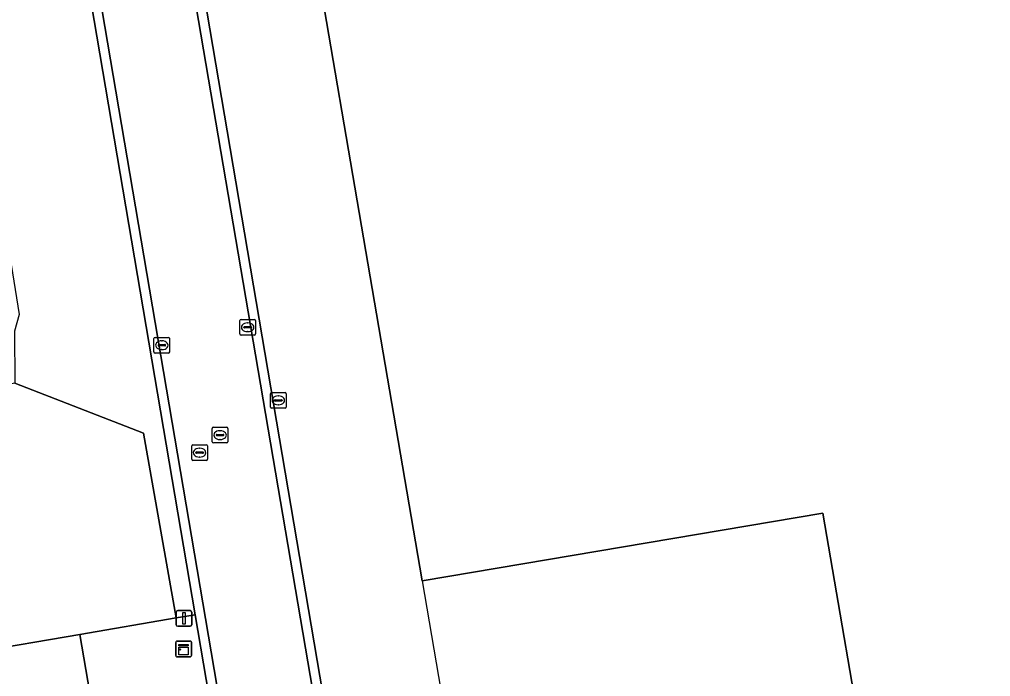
# Model space of a CAD drawing. Extents: x 154324 to 155744, y 382937 to 384188.
# Drawn here: x 154757.7 to 154819.6, y 383199.6 to 383241.5 of the extents above; entities that cross this region are included whole.
import ezdxf

# ---------------------------------------------------------------- set-up
doc = ezdxf.new("R2010")
doc.units = 0
for name, color, linetype in [('IMGEO_Berm_groen', 7, 'Continuous'), ('IMGEO_Brandkraan', 7, 'Continuous'), ('IMGEO_Erf', 7, 'Continuous'), ('IMGEO_Groenvoorziening', 7, 'Continuous'), ('IMGEO_Kast', 7, 'Continuous'), ('IMGEO_Kolk', 7, 'Continuous'), ('IMGEO_Lichtmast', 7, 'Continuous'), ('IMGEO_Pand', 7, 'Continuous'), ('IMGEO_Pand_overbouw', 7, 'Continuous'), ('IMGEO_Rijbaan_lokaal_gesloten', 7, 'Continuous'), ('IMGEO_Rijbaan_lokaal_open', 7, 'Continuous'), ('IMGEO_Rioolput', 7, 'Continuous')]:
    doc.layers.add(name, color=color, linetype=linetype)

msp = doc.modelspace()

# ---------------------------------------------------------------- linework, layer by layer
at = {"layer": 'IMGEO_Berm_groen'}
msp.add_lwpolyline([(154752.647, 383299.072), (154751.344, 383298.876), (154751.753, 383296.535), (154745.998, 383295.565), (154757.669, 383222.699), (154757.374, 383221.634), (154757.392, 383218.316), (154765.605, 383215.135), (154767.679, 383203.343), (154768.888, 383203.55)], close=True, dxfattribs=at)
at = {"layer": 'IMGEO_Brandkraan'}
for p, q in [((154773.773, 383217.727), (154774.625, 383217.727)), ((154773.698, 383216.801), (154773.698, 383217.653)), ((154773.957, 383217.221), (154773.957, 383217.233)), ((154774.395, 383217.184), (154773.997, 383217.184)), ((154774, 383217.27), (154774.398, 383217.27)), ((154774.186, 383217.507), (154774.211, 383217.507)), ((154774.441, 383217.233), (154774.441, 383217.221)), ((154774.699, 383217.653), (154774.699, 383216.801)), ((154774.625, 383216.727), (154773.773, 383216.727)), ((154774.209, 383216.947), (154774.184, 383216.947))]:
    msp.add_line(p, q, dxfattribs=at)
for points in [[(154773.773, 383217.727), (154774.625, 383217.727)], [(154773.698, 383216.801), (154773.698, 383217.653)], [(154774.699, 383217.653), (154774.699, 383216.801)], [(154774.625, 383216.727), (154773.773, 383216.727)]]:
    msp.add_lwpolyline(points, dxfattribs=at)
for centre, radius, start, end in [((154773.775, 383217.651), 0.0765, 91.55205, 178.44795), ((154773.775, 383217.651), 0.0765, 91.55205, 178.44795), ((154774.623, 383217.651), 0.0765, 1.55205, 88.44795), ((154774.623, 383217.651), 0.0765, 1.55205, 88.44795), ((154773.997, 383217.23), 0.0403, 85.87752, 175.75265), ((154773.994, 383217.22), 0.0366, 178.93798, 274.71019), ((154774.398, 383217.227), 0.043, 264.86636, 352.45326), ((154774.402, 383217.232), 0.0386, 1.73085, 96.63898), ((154773.775, 383216.803), 0.0765, 181.55205, 268.44795), ((154773.775, 383216.803), 0.0765, 181.55205, 268.44795), ((154774.623, 383216.803), 0.0765, 271.55205, 358.44795), ((154774.623, 383216.803), 0.0765, 271.55205, 358.44795)]:
    msp.add_arc(centre, radius, start, end, dxfattribs=at)
for centre, major_axis, ratio, start_param, end_param in [((154774.185, 383217.227), (-0.387, 0.002), 0.722429, 4.712389, 7.853982), ((154774.21, 383217.227), (-0.39, 0.002), 0.717154, 1.570796, 4.712389)]:
    msp.add_ellipse(centre, major_axis=major_axis, ratio=ratio, start_param=start_param, end_param=end_param, dxfattribs=at)
at = {"layer": 'IMGEO_Erf'}
for points in [[(154895.555, 383525.105), (154815.631, 383511.491), (154769.142, 383503.586), (154738.941, 383498.446), (154740.73, 383488.046), (154747.205, 383489.164), (154747.249, 383488.903), (154816.103, 383500.628), (154832.973, 383401.91), (154774.289, 383391.513), (154774.272, 383391.618), (154764.109, 383389.855), (154762.786, 383389.626), (154771.187, 383339.881), (154753.525, 383336.758), (154753.644, 383336.061), (154760.59, 383295.341), (154764.656, 383271.373), (154789.971, 383122.382), (154790.21, 383121.247)], [(154844.719, 383187.344), (154788.105, 383177.678), (154786.32, 383188.402), (154811.882, 383192.8), (154808.93, 383210.032), (154783.37, 383205.701), (154772.853, 383267.287), (154761.855, 383331.668), (154773.947, 383333.715), (154841.851, 383345.321)], [(154768.888, 383203.55), (154767.679, 383203.343), (154761.551, 383202.29), (154766.47, 383173.497), (154749.734, 383170.631), (154750.567, 383165.742), (154750.633, 383165.352), (154755.304, 383137.941), (154772.038, 383140.798), (154777.714, 383107.671), (154758.432, 383104.381), (154760.793, 383090.488), (154728.376, 383071.611)], [(154785.081, 383108.269), (154784.075, 383114.236), (154783.083, 383120.121), (154782.924, 383120.992), (154768.888, 383203.55)]]:
    msp.add_lwpolyline(points, dxfattribs=at)
at = {"layer": 'IMGEO_Groenvoorziening'}
msp.add_lwpolyline([(154765.605, 383215.135), (154757.392, 383218.316), (154707.419, 383208.19), (154676.649, 383200.794), (154676.246, 383200.685), (154678.388, 383188.109), (154680.67, 383188.498), (154761.551, 383202.29), (154767.679, 383203.343)], close=True, dxfattribs=at)
at = {"layer": 'IMGEO_Kast'}
for p, q in [((154767.663, 383200.94), (154767.663, 383201.781)), ((154767.663, 383201.781), (154767.663, 383200.94)), ((154767.738, 383201.865), (154768.579, 383201.865)), ((154768.579, 383201.865), (154767.738, 383201.865)), ((154768.663, 383201.79), (154768.663, 383200.949)), ((154768.663, 383200.949), (154768.663, 383201.79)), ((154768.588, 383200.865), (154767.747, 383200.865)), ((154767.747, 383200.865), (154768.588, 383200.865))]:
    msp.add_line(p, q, dxfattribs=at)
for points in [[(154767.858, 383201.655), (154768.458, 383201.655), (154768.458, 383201.57), (154767.858, 383201.57), (154767.858, 383201.655)], [(154767.858, 383201.48), (154768.458, 383201.48), (154768.458, 383200.991), (154767.858, 383200.991), (154767.858, 383201.48)]]:
    msp.add_lwpolyline(points, dxfattribs=at)
msp.add_circle((154767.942, 383201.329), 0.0377, dxfattribs=at)
for centre, start, end in [((154767.741, 383201.787), 92.4484, 184.28452), ((154767.741, 383201.787), 92.4484, 184.28452), ((154768.585, 383201.787), 2.4484, 94.28452), ((154768.585, 383201.787), 2.4484, 94.28452), ((154767.741, 383200.943), 182.4484, 274.28452), ((154767.741, 383200.943), 182.4484, 274.28452), ((154768.585, 383200.943), 272.4484, 4.28452), ((154768.585, 383200.943), 272.4484, 4.28452)]:
    msp.add_arc(centre, 0.0779, start, end, dxfattribs=at)
at = {"layer": 'IMGEO_Kolk'}
for p, q in [((154771.744, 383221.467), (154771.744, 383222.319)), ((154771.819, 383222.393), (154772.671, 383222.393)), ((154772.232, 383222.173), (154772.257, 383222.173)), ((154772.745, 383222.319), (154772.745, 383221.467)), ((154772.003, 383221.887), (154772.003, 383221.899)), ((154772.441, 383221.85), (154772.043, 383221.85)), ((154772.046, 383221.936), (154772.444, 383221.936)), ((154772.255, 383221.613), (154772.23, 383221.613)), ((154772.487, 383221.899), (154772.487, 383221.887)), ((154766.269, 383220.321), (154766.269, 383221.173)), ((154766.344, 383221.247), (154767.196, 383221.247)), ((154766.757, 383221.027), (154766.782, 383221.027)), ((154767.27, 383221.173), (154767.27, 383220.321)), ((154772.671, 383221.393), (154771.819, 383221.393)), ((154767.196, 383220.247), (154766.344, 383220.247)), ((154766.528, 383220.741), (154766.528, 383220.753)), ((154766.966, 383220.704), (154766.568, 383220.704)), ((154766.571, 383220.79), (154766.969, 383220.79)), ((154766.78, 383220.467), (154766.755, 383220.467)), ((154767.012, 383220.753), (154767.012, 383220.741))]:
    msp.add_line(p, q, dxfattribs=at)
for points in [[(154771.744, 383221.467), (154771.744, 383222.319)], [(154771.819, 383222.393), (154772.671, 383222.393)], [(154772.745, 383222.319), (154772.745, 383221.467)], [(154766.269, 383220.321), (154766.269, 383221.173)], [(154766.344, 383221.247), (154767.196, 383221.247)], [(154767.27, 383221.173), (154767.27, 383220.321)], [(154772.671, 383221.393), (154771.819, 383221.393)], [(154767.196, 383220.247), (154766.344, 383220.247)]]:
    msp.add_lwpolyline(points, dxfattribs=at)
for centre, radius, start, end in [((154771.821, 383222.317), 0.0765, 91.55205, 178.44795), ((154771.821, 383222.317), 0.0765, 91.55205, 178.44795), ((154772.669, 383222.317), 0.0765, 1.55205, 88.44795), ((154772.669, 383222.317), 0.0765, 1.55205, 88.44795), ((154771.821, 383221.469), 0.0765, 181.55205, 268.44795), ((154771.821, 383221.469), 0.0765, 181.55205, 268.44795), ((154772.043, 383221.896), 0.0403, 85.87752, 175.75265), ((154772.04, 383221.886), 0.0366, 178.93798, 274.71019), ((154772.444, 383221.893), 0.043, 264.86636, 352.45326), ((154772.448, 383221.898), 0.0386, 1.73085, 96.63898), ((154772.669, 383221.469), 0.0765, 271.55205, 358.44795), ((154772.669, 383221.469), 0.0765, 271.55205, 358.44795), ((154766.346, 383221.171), 0.0765, 91.55205, 178.44795), ((154766.346, 383221.171), 0.0765, 91.55205, 178.44795), ((154767.194, 383221.171), 0.0765, 1.55205, 88.44795), ((154767.194, 383221.171), 0.0765, 1.55205, 88.44795), ((154766.346, 383220.323), 0.0765, 181.55205, 268.44795), ((154766.346, 383220.323), 0.0765, 181.55205, 268.44795), ((154766.568, 383220.75), 0.0403, 85.87752, 175.75265), ((154766.565, 383220.74), 0.0366, 178.93798, 274.71019), ((154766.969, 383220.747), 0.043, 264.86636, 352.45326), ((154766.973, 383220.752), 0.0386, 1.73085, 96.63898), ((154767.194, 383220.323), 0.0765, 271.55205, 358.44795), ((154767.194, 383220.323), 0.0765, 271.55205, 358.44795)]:
    msp.add_arc(centre, radius, start, end, dxfattribs=at)
for centre, major_axis, ratio, start_param, end_param in [((154772.231, 383221.893), (-0.387, 0.002), 0.722429, 4.712389, 7.853982), ((154772.256, 383221.893), (-0.39, 0.002), 0.717154, 1.570796, 4.712389), ((154766.756, 383220.747), (-0.387, 0.002), 0.722429, 4.712389, 7.853982), ((154766.781, 383220.747), (-0.39, 0.002), 0.717154, 1.570796, 4.712389)]:
    msp.add_ellipse(centre, major_axis=major_axis, ratio=ratio, start_param=start_param, end_param=end_param, dxfattribs=at)
at = {"layer": 'IMGEO_Lichtmast'}
for p, q in [((154767.685, 383202.911), (154767.685, 383203.711)), ((154767.685, 383203.711), (154767.685, 383202.911)), ((154767.785, 383203.811), (154768.575, 383203.811)), ((154768.575, 383203.811), (154767.785, 383203.811)), ((154768.675, 383203.711), (154768.675, 383202.911)), ((154768.675, 383202.911), (154768.675, 383203.711)), ((154768.575, 383202.811), (154767.785, 383202.811)), ((154767.785, 383202.811), (154768.575, 383202.811))]:
    msp.add_line(p, q, dxfattribs=at)
msp.add_lwpolyline([(154768.105, 383203.686), (154768.255, 383203.686), (154768.255, 383202.936), (154768.105, 383202.936), (154768.105, 383203.686)], dxfattribs=at)
for centre, start, end in [((154767.785, 383203.711), 90, 180), ((154767.785, 383203.711), 90, 180), ((154768.575, 383203.711), 0, 90), ((154768.575, 383203.711), 360, 90), ((154767.785, 383202.911), 180, 270), ((154767.785, 383202.911), 180, 270), ((154768.575, 383202.911), 270, 0), ((154768.575, 383202.911), 270, 0)]:
    msp.add_arc(centre, 0.1, start, end, dxfattribs=at)
at = {"layer": 'IMGEO_Pand'}
msp.add_lwpolyline([(154841.851, 383345.321), (154773.947, 383333.715), (154761.855, 383331.668), (154772.853, 383267.287), (154783.37, 383205.701), (154808.93, 383210.032), (154811.882, 383192.8), (154786.32, 383188.402), (154788.105, 383177.678), (154844.719, 383187.344)], dxfattribs=at)
msp.add_lwpolyline([(154749.734, 383170.631), (154766.47, 383173.497), (154761.551, 383202.29), (154680.67, 383188.498), (154696.762, 383093.859), (154708.101, 383095.793), (154713.674, 383063.037), (154728.376, 383071.611), (154760.793, 383090.488), (154758.432, 383104.381), (154777.714, 383107.671), (154772.038, 383140.798), (154755.304, 383137.941), (154750.633, 383165.352), (154750.567, 383165.742)], close=True, dxfattribs=at)
at = {"layer": 'IMGEO_Pand_overbouw'}
msp.add_lwpolyline([(154786.32, 383188.402), (154811.882, 383192.8), (154808.93, 383210.032), (154783.37, 383205.701)], close=True, dxfattribs=at)
at = {"layer": 'IMGEO_Rijbaan_lokaal_gesloten'}
for points in [[(154679.262, 383733.146), (154679.932, 383729.186), (154748.649, 383326.312), (154783.501, 383121.229), (154783.65, 383120.265), (154785.662, 383108.357)], [(154785.662, 383108.357), (154783.65, 383120.265), (154783.501, 383121.229), (154748.649, 383326.312), (154679.932, 383729.186), (154679.262, 383733.146)], [(154678.701, 383732.937), (154679.408, 383729.153), (154695.215, 383636.16), (154695.756, 383632.978), (154705.978, 383572.84), (154731.566, 383423.069), (154733.045, 383414.37), (154733.72, 383410.4), (154735.43, 383400.34), (154736.067, 383396.591), (154752.101, 383302.287), (154752.647, 383299.072), (154768.888, 383203.55), (154782.924, 383120.992), (154783.083, 383120.121), (154784.075, 383114.236), (154785.081, 383108.269)], [(154789.626, 383121.11), (154789.028, 383124.401), (154786.387, 383140.019), (154764.039, 383271.324), (154739.67, 383414.346), (154710.408, 383586.003)]]:
    msp.add_lwpolyline(points, dxfattribs=at)
at = {"layer": 'IMGEO_Rijbaan_lokaal_open'}
for points in [[(154684.198, 383740.133), (154685.547, 383732.212), (154710.408, 383586.003), (154739.67, 383414.346), (154764.039, 383271.324), (154786.387, 383140.019), (154789.028, 383124.401), (154789.626, 383121.11)], [(154790.21, 383121.247), (154789.971, 383122.382), (154764.656, 383271.373), (154760.59, 383295.341), (154753.644, 383336.061), (154753.525, 383336.758), (154752.336, 383343.729), (154728.935, 383480.918), (154728.091, 383485.864), (154728.085, 383485.902), (154713.13, 383573.573), (154707.825, 383604.929), (154701.974, 383639.508), (154695.815, 383675.911), (154684.789, 383740.236)]]:
    msp.add_lwpolyline(points, dxfattribs=at)
at = {"layer": 'IMGEO_Rioolput'}
for p, q in [((154769.985, 383214.582), (154769.985, 383215.434)), ((154770.06, 383215.508), (154770.912, 383215.508)), ((154770.473, 383215.288), (154770.498, 383215.288)), ((154770.986, 383215.434), (154770.986, 383214.582)), ((154770.244, 383215.002), (154770.244, 383215.014)), ((154770.682, 383214.965), (154770.284, 383214.965)), ((154770.287, 383215.051), (154770.685, 383215.051)), ((154770.496, 383214.728), (154770.471, 383214.728)), ((154770.728, 383215.014), (154770.728, 383215.002)), ((154768.675, 383213.465), (154768.675, 383214.317)), ((154768.75, 383214.391), (154769.602, 383214.391)), ((154769.163, 383214.171), (154769.188, 383214.171)), ((154769.676, 383214.317), (154769.676, 383213.465)), ((154770.912, 383214.508), (154770.06, 383214.508)), ((154769.602, 383213.391), (154768.75, 383213.391)), ((154768.934, 383213.885), (154768.934, 383213.897)), ((154769.372, 383213.848), (154768.974, 383213.848)), ((154768.977, 383213.934), (154769.375, 383213.934)), ((154769.186, 383213.611), (154769.161, 383213.611)), ((154769.418, 383213.897), (154769.418, 383213.885))]:
    msp.add_line(p, q, dxfattribs=at)
for points in [[(154769.985, 383214.582), (154769.985, 383215.434)], [(154770.06, 383215.508), (154770.912, 383215.508)], [(154770.986, 383215.434), (154770.986, 383214.582)], [(154768.675, 383213.465), (154768.675, 383214.317)], [(154768.75, 383214.391), (154769.602, 383214.391)], [(154769.676, 383214.317), (154769.676, 383213.465)], [(154770.912, 383214.508), (154770.06, 383214.508)], [(154769.602, 383213.391), (154768.75, 383213.391)]]:
    msp.add_lwpolyline(points, dxfattribs=at)
for centre, radius, start, end in [((154770.062, 383215.432), 0.0765, 91.55205, 178.44795), ((154770.062, 383215.432), 0.0765, 91.55205, 178.44795), ((154770.91, 383215.432), 0.0765, 1.55205, 88.44795), ((154770.91, 383215.432), 0.0765, 1.55205, 88.44795), ((154770.284, 383215.011), 0.0403, 85.87752, 175.75265), ((154770.281, 383215.001), 0.0366, 178.93798, 274.71019), ((154770.685, 383215.008), 0.043, 264.86636, 352.45326), ((154770.689, 383215.013), 0.0386, 1.73085, 96.63898), ((154768.752, 383214.315), 0.0765, 91.55205, 178.44795), ((154768.752, 383214.315), 0.0765, 91.55205, 178.44795), ((154769.6, 383214.315), 0.0765, 1.55205, 88.44795), ((154769.6, 383214.315), 0.0765, 1.55205, 88.44795), ((154770.062, 383214.584), 0.0765, 181.55205, 268.44795), ((154770.062, 383214.584), 0.0765, 181.55205, 268.44795), ((154770.91, 383214.584), 0.0765, 271.55205, 358.44795), ((154770.91, 383214.584), 0.0765, 271.55205, 358.44795), ((154768.752, 383213.467), 0.0765, 181.55205, 268.44795), ((154768.752, 383213.467), 0.0765, 181.55205, 268.44795), ((154768.974, 383213.894), 0.0403, 85.87752, 175.75265), ((154768.971, 383213.884), 0.0366, 178.93798, 274.71019), ((154769.375, 383213.891), 0.043, 264.86636, 352.45326), ((154769.379, 383213.896), 0.0386, 1.73085, 96.63898), ((154769.6, 383213.467), 0.0765, 271.55205, 358.44795), ((154769.6, 383213.467), 0.0765, 271.55205, 358.44795)]:
    msp.add_arc(centre, radius, start, end, dxfattribs=at)
for centre, major_axis, ratio, start_param, end_param in [((154770.472, 383215.008), (-0.387, 0.002), 0.722429, 4.712389, 7.853982), ((154770.497, 383215.008), (-0.39, 0.002), 0.717154, 1.570796, 4.712389), ((154769.162, 383213.891), (-0.387, 0.002), 0.722429, 4.712389, 7.853982), ((154769.187, 383213.891), (-0.39, 0.002), 0.717154, 1.570796, 4.712389)]:
    msp.add_ellipse(centre, major_axis=major_axis, ratio=ratio, start_param=start_param, end_param=end_param, dxfattribs=at)

doc.saveas('drawing.dxf')
